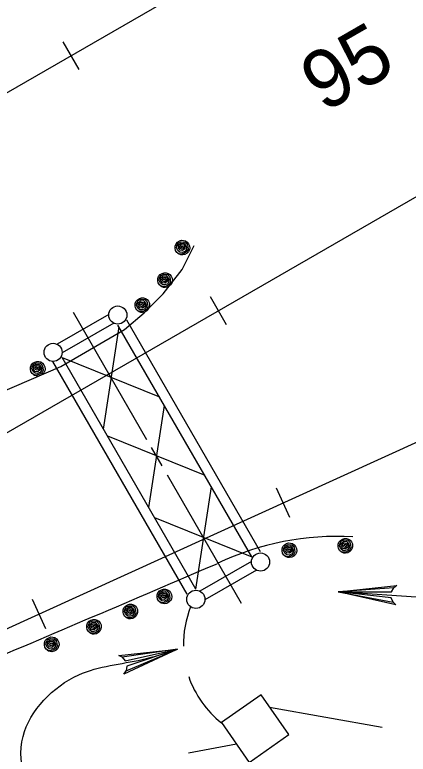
# Model space of a CAD drawing. Extents: x 36 to 2622, y -5330 to 219.
# Drawn here: x 449.13 to 469.39, y -4969.66 to -4931.54 of the extents above; entities that cross this region are included whole.
import ezdxf

# ---------------------------------------------------------------- set-up
doc = ezdxf.new("R2010")
doc.units = 0
doc.layers.add('2', color=7, linetype='Continuous')
doc.layers.add('3', color=7, linetype='Continuous')

# ---------------------------------------------------------------- blocks, each defined once
blk = doc.blocks.new('RARROW')
at = {"layer": '3'}
blk.add_lwpolyline([(-2.2695, 0.285), (-2.184875, 0.12075), (0, 0), (-2.2695, 0.285), (-2.38575, 0.384625), (0, 0), (-2.183125, -0.108), (-2.262875, -0.2705), (0, 0), (-2.38575, -0.379125), (-2.262875, -0.2705)], dxfattribs=at)

msp = doc.modelspace()

# ---------------------------------------------------------------- linework, layer by layer
at = {"layer": '2'}
for p, q in [((272.595, -5037.243), (559.687, -4871.492)), ((280.188, -5050.394), (555.318, -4891.55)), ((452.444, -4934.367), (451.614, -4932.931)), ((460.037, -4947.52), (459.207, -4946.084)), ((452.128, -4946.879), (455.907, -4953.43)), ((453.964, -4946.991), (451.31, -4948.527)), ((461.788, -4959.225), (454.892, -4947.279)), ((454.225, -4947.441), (451.566, -4948.978)), ((453.696, -4952.901), (454.499, -4947.634)), ((461.341, -4959.483), (454.443, -4947.538)), ((458.458, -4961.151), (451.562, -4949.205)), ((451.562, -4949.205), (456.577, -4951.235)), ((458.011, -4961.411), (451.083, -4949.413)), ((475.524, -4950.973), (441.693, -4966.406)), ((456.028, -4956.945), (456.833, -4951.68)), ((453.896, -4953.249), (458.911, -4955.281)), ((456.155, -4953.856), (456.694, -4954.79)), ((456.968, -4955.26), (460.788, -4961.88)), ((458.458, -4961.151), (459.263, -4955.886)), ((463.3, -4957.459), (462.612, -4955.953)), ((456.326, -4957.455), (461.341, -4959.483)), ((461.316, -4959.72), (458.66, -4961.257)), ((461.576, -4960.172), (458.918, -4961.707)), ((489.189, -4962.936), (465.782, -4961.287)), ((450.734, -4963.192), (450.045, -4961.686)), ((462.25, -4967.228), (468.048, -4968.274)), ((460.542, -4969.139), (458.077, -4969.603))]:
    msp.add_line(p, q, dxfattribs=at)
for points in [[(433.47, -4957.615), (442.808, -4953.417), (451.504, -4949.673), (454.778, -4947.759), (455.797, -4946.904), (456.771, -4945.928), (457.746, -4944.68), (458.37, -4943.432)], [(457.763, -4943.547), (457.694, -4943.532), (457.699, -4943.484), (457.771, -4943.467), (457.823, -4943.503), (457.815, -4943.586), (457.74, -4943.628), (457.657, -4943.596), (457.613, -4943.517), (457.642, -4943.432), (457.738, -4943.389), (457.829, -4943.401), (457.888, -4943.497), (457.886, -4943.609), (457.769, -4943.703), (457.64, -4943.684), (457.555, -4943.584), (457.553, -4943.422), (457.667, -4943.326), (457.819, -4943.314), (457.915, -4943.391), (457.965, -4943.522), (457.963, -4943.638), (457.884, -4943.748), (457.761, -4943.79), (457.634, -4943.782), (457.53, -4943.696), (457.463, -4943.561), (457.478, -4943.449), (457.557, -4943.31), (457.705, -4943.245), (457.89, -4943.262), (457.998, -4943.357), (458.033, -4943.484), (458.052, -4943.644), (457.973, -4943.771), (457.827, -4943.85), (457.686, -4943.879), (457.578, -4943.869), (457.478, -4943.798), (457.413, -4943.688), (457.389, -4943.578), (457.395, -4943.467), (457.434, -4943.357), (457.509, -4943.266), (457.611, -4943.203), (457.721, -4943.168), (457.823, -4943.172), (457.923, -4943.201), (458.011, -4943.262), (458.081, -4943.347), (458.131, -4943.451), (458.142, -4943.574), (458.123, -4943.665), (458.073, -4943.765), (457.998, -4943.84), (457.892, -4943.904), (457.778, -4943.925), (457.684, -4943.921), (457.594, -4943.892), (457.526, -4943.842)], [(456.866, -4945.221), (456.798, -4945.207), (456.802, -4945.159), (456.875, -4945.142), (456.927, -4945.177), (456.918, -4945.261), (456.844, -4945.302), (456.76, -4945.271), (456.717, -4945.192), (456.746, -4945.107), (456.841, -4945.063), (456.933, -4945.075), (456.991, -4945.171), (456.989, -4945.284), (456.873, -4945.377), (456.744, -4945.359), (456.658, -4945.259), (456.656, -4945.096), (456.771, -4945.001), (456.923, -4944.988), (457.018, -4945.065), (457.068, -4945.196), (457.066, -4945.313), (456.987, -4945.423), (456.864, -4945.465), (456.737, -4945.456), (456.633, -4945.371), (456.567, -4945.236), (456.581, -4945.123), (456.661, -4944.984), (456.808, -4944.919), (456.993, -4944.936), (457.101, -4945.032), (457.137, -4945.159), (457.156, -4945.319), (457.077, -4945.446), (456.931, -4945.525), (456.789, -4945.554), (456.681, -4945.544), (456.581, -4945.473), (456.517, -4945.363), (456.492, -4945.252), (456.498, -4945.142), (456.538, -4945.032), (456.613, -4944.94), (456.714, -4944.878), (456.825, -4944.843), (456.927, -4944.847), (457.027, -4944.876), (457.114, -4944.936), (457.185, -4945.021), (457.235, -4945.126), (457.245, -4945.248), (457.226, -4945.34), (457.176, -4945.44), (457.101, -4945.515), (456.995, -4945.579), (456.881, -4945.6), (456.787, -4945.596), (456.698, -4945.566), (456.629, -4945.516)], [(455.695, -4946.513), (455.627, -4946.498), (455.631, -4946.451), (455.704, -4946.434), (455.755, -4946.469), (455.747, -4946.552), (455.672, -4946.594), (455.589, -4946.563), (455.546, -4946.484), (455.575, -4946.399), (455.67, -4946.355), (455.762, -4946.367), (455.82, -4946.463), (455.818, -4946.575), (455.702, -4946.669), (455.572, -4946.65), (455.487, -4946.55), (455.485, -4946.388), (455.6, -4946.293), (455.751, -4946.28), (455.847, -4946.357), (455.897, -4946.488), (455.895, -4946.605), (455.816, -4946.715), (455.693, -4946.756), (455.566, -4946.748), (455.462, -4946.663), (455.396, -4946.528), (455.41, -4946.415), (455.489, -4946.276), (455.637, -4946.211), (455.822, -4946.228), (455.93, -4946.324), (455.966, -4946.451), (455.984, -4946.611), (455.905, -4946.738), (455.76, -4946.817), (455.618, -4946.846), (455.51, -4946.835), (455.41, -4946.765), (455.346, -4946.654), (455.321, -4946.544), (455.327, -4946.434), (455.367, -4946.324), (455.442, -4946.232), (455.543, -4946.17), (455.654, -4946.134), (455.755, -4946.139), (455.855, -4946.168), (455.943, -4946.228), (456.014, -4946.313), (456.063, -4946.417), (456.074, -4946.54), (456.055, -4946.632), (456.005, -4946.731), (455.93, -4946.806), (455.824, -4946.871), (455.71, -4946.892), (455.616, -4946.887), (455.527, -4946.858), (455.458, -4946.808)], [(450.308, -4949.787), (450.239, -4949.773), (450.243, -4949.725), (450.316, -4949.708), (450.368, -4949.744), (450.36, -4949.827), (450.285, -4949.868), (450.201, -4949.837), (450.158, -4949.758), (450.187, -4949.673), (450.283, -4949.629), (450.374, -4949.642), (450.432, -4949.737), (450.43, -4949.85), (450.314, -4949.943), (450.185, -4949.925), (450.1, -4949.825), (450.097, -4949.662), (450.212, -4949.567), (450.364, -4949.554), (450.459, -4949.631), (450.509, -4949.762), (450.507, -4949.879), (450.428, -4949.989), (450.305, -4950.031), (450.178, -4950.022), (450.075, -4949.937), (450.008, -4949.802), (450.023, -4949.69), (450.101, -4949.55), (450.249, -4949.486), (450.434, -4949.502), (450.543, -4949.598), (450.578, -4949.725), (450.597, -4949.885), (450.518, -4950.012), (450.372, -4950.091), (450.231, -4950.12), (450.122, -4950.11), (450.023, -4950.039), (449.958, -4949.929), (449.933, -4949.818), (449.939, -4949.708), (449.979, -4949.598), (450.054, -4949.506), (450.156, -4949.444), (450.266, -4949.409), (450.368, -4949.413), (450.468, -4949.442), (450.555, -4949.502), (450.626, -4949.588), (450.676, -4949.691), (450.686, -4949.814), (450.667, -4949.906), (450.618, -4950.006), (450.543, -4950.081), (450.437, -4950.145), (450.322, -4950.166), (450.228, -4950.162), (450.139, -4950.132), (450.07, -4950.083)], [(466.15, -4958.919), (466.082, -4958.905), (466.086, -4958.857), (466.159, -4958.84), (466.211, -4958.876), (466.202, -4958.959), (466.127, -4959.001), (466.044, -4958.969), (466.001, -4958.89), (466.03, -4958.805), (466.125, -4958.761), (466.217, -4958.774), (466.275, -4958.869), (466.273, -4958.982), (466.157, -4959.075), (466.028, -4959.057), (465.942, -4958.957), (465.94, -4958.794), (466.055, -4958.699), (466.207, -4958.686), (466.302, -4958.763), (466.352, -4958.894), (466.35, -4959.011), (466.271, -4959.121), (466.148, -4959.163), (466.021, -4959.154), (465.917, -4959.069), (465.851, -4958.934), (465.865, -4958.822), (465.944, -4958.682), (466.092, -4958.618), (466.277, -4958.634), (466.385, -4958.73), (466.421, -4958.857), (466.44, -4959.017), (466.361, -4959.144), (466.215, -4959.223), (466.073, -4959.252), (465.965, -4959.242), (465.865, -4959.171), (465.801, -4959.061), (465.776, -4958.95), (465.782, -4958.84), (465.822, -4958.73), (465.897, -4958.639), (465.999, -4958.576), (466.109, -4958.541), (466.211, -4958.545), (466.31, -4958.574), (466.398, -4958.634), (466.469, -4958.72), (466.519, -4958.824), (466.529, -4958.946), (466.51, -4959.038), (466.46, -4959.138), (466.385, -4959.213), (466.279, -4959.277), (466.165, -4959.298), (466.071, -4959.294), (465.982, -4959.265), (465.913, -4959.215)], [(463.269, -4959.15), (463.201, -4959.136), (463.205, -4959.088), (463.278, -4959.071), (463.33, -4959.106), (463.321, -4959.19), (463.246, -4959.231), (463.163, -4959.2), (463.12, -4959.121), (463.149, -4959.036), (463.244, -4958.992), (463.336, -4959.005), (463.394, -4959.1), (463.392, -4959.213), (463.276, -4959.306), (463.147, -4959.288), (463.061, -4959.188), (463.059, -4959.025), (463.174, -4958.93), (463.325, -4958.917), (463.421, -4958.994), (463.471, -4959.125), (463.469, -4959.242), (463.39, -4959.352), (463.267, -4959.394), (463.14, -4959.385), (463.036, -4959.3), (462.97, -4959.165), (462.984, -4959.052), (463.063, -4958.913), (463.211, -4958.849), (463.396, -4958.865), (463.504, -4958.961), (463.54, -4959.088), (463.558, -4959.248), (463.479, -4959.375), (463.334, -4959.454), (463.192, -4959.483), (463.084, -4959.473), (462.984, -4959.402), (462.92, -4959.292), (462.895, -4959.181), (462.901, -4959.071), (462.941, -4958.961), (463.016, -4958.869), (463.117, -4958.807), (463.228, -4958.772), (463.33, -4958.776), (463.43, -4958.805), (463.517, -4958.865), (463.588, -4958.95), (463.637, -4959.055), (463.648, -4959.177), (463.629, -4959.269), (463.579, -4959.369), (463.504, -4959.444), (463.398, -4959.508), (463.284, -4959.529), (463.19, -4959.525), (463.101, -4959.495), (463.032, -4959.446)], [(456.831, -4961.526), (456.762, -4961.511), (456.767, -4961.463), (456.839, -4961.447), (456.891, -4961.482), (456.883, -4961.565), (456.808, -4961.607), (456.725, -4961.576), (456.681, -4961.497), (456.71, -4961.411), (456.806, -4961.368), (456.898, -4961.38), (456.956, -4961.476), (456.954, -4961.588), (456.837, -4961.682), (456.708, -4961.663), (456.623, -4961.563), (456.621, -4961.401), (456.735, -4961.305), (456.887, -4961.293), (456.983, -4961.37), (457.033, -4961.501), (457.031, -4961.617), (456.952, -4961.728), (456.829, -4961.769), (456.702, -4961.761), (456.598, -4961.676), (456.531, -4961.54), (456.546, -4961.428), (456.625, -4961.289), (456.773, -4961.224), (456.958, -4961.241), (457.066, -4961.337), (457.101, -4961.463), (457.12, -4961.624), (457.041, -4961.751), (456.896, -4961.829), (456.754, -4961.859), (456.646, -4961.848), (456.546, -4961.778), (456.481, -4961.667), (456.457, -4961.557), (456.463, -4961.447), (456.502, -4961.337), (456.577, -4961.245), (456.679, -4961.183), (456.789, -4961.147), (456.891, -4961.151), (456.991, -4961.181), (457.079, -4961.241), (457.149, -4961.326), (457.199, -4961.43), (457.21, -4961.553), (457.191, -4961.644), (457.141, -4961.744), (457.066, -4961.819), (456.96, -4961.884), (456.846, -4961.904), (456.752, -4961.9), (456.663, -4961.871), (456.594, -4961.821)], [(455.077, -4962.306), (455.009, -4962.291), (455.013, -4962.244), (455.086, -4962.227), (455.138, -4962.262), (455.129, -4962.345), (455.055, -4962.387), (454.971, -4962.356), (454.928, -4962.277), (454.957, -4962.191), (455.053, -4962.148), (455.144, -4962.16), (455.202, -4962.256), (455.2, -4962.368), (455.084, -4962.462), (454.955, -4962.443), (454.869, -4962.343), (454.867, -4962.181), (454.982, -4962.085), (455.134, -4962.073), (455.229, -4962.15), (455.279, -4962.281), (455.277, -4962.398), (455.198, -4962.508), (455.075, -4962.549), (454.949, -4962.541), (454.844, -4962.456), (454.778, -4962.32), (454.792, -4962.208), (454.872, -4962.069), (455.019, -4962.004), (455.204, -4962.021), (455.312, -4962.117), (455.348, -4962.244), (455.367, -4962.404), (455.288, -4962.531), (455.142, -4962.61), (455, -4962.639), (454.892, -4962.628), (454.792, -4962.558), (454.728, -4962.447), (454.703, -4962.337), (454.709, -4962.227), (454.749, -4962.117), (454.824, -4962.025), (454.925, -4961.963), (455.036, -4961.927), (455.138, -4961.931), (455.238, -4961.961), (455.325, -4962.021), (455.396, -4962.106), (455.446, -4962.21), (455.456, -4962.333), (455.437, -4962.425), (455.387, -4962.524), (455.312, -4962.599), (455.206, -4962.664), (455.092, -4962.685), (454.998, -4962.68), (454.909, -4962.651), (454.84, -4962.601)], [(453.205, -4963.092), (453.137, -4963.078), (453.141, -4963.03), (453.214, -4963.013), (453.266, -4963.048), (453.257, -4963.132), (453.182, -4963.173), (453.099, -4963.142), (453.055, -4963.063), (453.085, -4962.978), (453.18, -4962.934), (453.272, -4962.947), (453.33, -4963.042), (453.328, -4963.155), (453.212, -4963.248), (453.082, -4963.23), (452.997, -4963.13), (452.995, -4962.967), (453.11, -4962.872), (453.261, -4962.859), (453.357, -4962.936), (453.407, -4963.067), (453.405, -4963.184), (453.326, -4963.294), (453.203, -4963.336), (453.076, -4963.327), (452.972, -4963.242), (452.906, -4963.107), (452.92, -4962.994), (452.999, -4962.855), (453.147, -4962.791), (453.332, -4962.807), (453.44, -4962.903), (453.476, -4963.03), (453.494, -4963.19), (453.415, -4963.317), (453.27, -4963.396), (453.128, -4963.425), (453.02, -4963.415), (452.92, -4963.344), (452.856, -4963.234), (452.831, -4963.123), (452.837, -4963.013), (452.877, -4962.903), (452.952, -4962.811), (453.053, -4962.749), (453.164, -4962.714), (453.266, -4962.718), (453.365, -4962.747), (453.453, -4962.807), (453.524, -4962.892), (453.573, -4962.997), (453.584, -4963.119), (453.565, -4963.211), (453.515, -4963.311), (453.44, -4963.386), (453.334, -4963.45), (453.22, -4963.471), (453.126, -4963.467), (453.037, -4963.438), (452.968, -4963.388)], [(451.027, -4963.997), (450.959, -4963.983), (450.963, -4963.935), (451.036, -4963.918), (451.088, -4963.954), (451.079, -4964.037), (451.004, -4964.078), (450.921, -4964.047), (450.877, -4963.968), (450.907, -4963.883), (451.002, -4963.839), (451.094, -4963.851), (451.152, -4963.947), (451.15, -4964.06), (451.034, -4964.153), (450.904, -4964.134), (450.819, -4964.035), (450.817, -4963.872), (450.932, -4963.777), (451.083, -4963.764), (451.179, -4963.841), (451.229, -4963.972), (451.227, -4964.089), (451.148, -4964.199), (451.025, -4964.24), (450.898, -4964.232), (450.794, -4964.147), (450.728, -4964.012), (450.742, -4963.899), (450.821, -4963.76), (450.969, -4963.695), (451.154, -4963.712), (451.262, -4963.808), (451.298, -4963.935), (451.316, -4964.095), (451.237, -4964.222), (451.092, -4964.301), (450.95, -4964.33), (450.842, -4964.32), (450.742, -4964.249), (450.678, -4964.139), (450.653, -4964.028), (450.659, -4963.918), (450.699, -4963.808), (450.774, -4963.716), (450.875, -4963.654), (450.986, -4963.619), (451.088, -4963.623), (451.187, -4963.652), (451.275, -4963.712), (451.346, -4963.797), (451.396, -4963.901), (451.406, -4964.024), (451.387, -4964.116), (451.337, -4964.216), (451.262, -4964.29), (451.156, -4964.355), (451.042, -4964.376), (450.948, -4964.372), (450.859, -4964.342), (450.79, -4964.293)]]:
    msp.add_lwpolyline(points, dxfattribs=at)
msp.add_lwpolyline([(461.202, -4970.082), (463.244, -4968.649), (461.813, -4966.604), (459.768, -4968.035)], close=True, dxfattribs=at)
for centre in [(454.433, -4947.022), (451.102, -4948.946), (461.784, -4959.754), (458.453, -4961.677)]:
    msp.add_circle(centre, 0.467, dxfattribs=at)
for centre, radius, start, end in [((465.73, -4972.688), 14.258, 86.7261, 115.6839), ((-1297.263, -856.424), 4463.677, 292.999039, 293.177436), ((462.945, -4963.998), 5.137, 157.9056, 180.9819), ((462.945, -4963.998), 5.137, 198.8988, 231.8093)]:
    msp.add_arc(centre, radius, start, end, dxfattribs=at)
msp.add_spline([(457.515, -4977.718), (453.992, -4977.321), (450.728, -4973.493), (449.552, -4968.74), (452.425, -4965.572), (455.687, -4964.779), (457.515, -4964.251)], degree=3, dxfattribs=at)

# ---------------------------------------------------------------- block references
at = {"layer": '2', "xscale": 1.2574347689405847}
for p, yscale, rotation in [((465.782, -4961.286), 1.3092961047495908, 176.80972312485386), ((457.508, -4964.253), 1.3092961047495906, 15.600520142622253)]:
    msp.add_blockref('RARROW', p, dxfattribs=dict(at, yscale=yscale, rotation=rotation))

# ---------------------------------------------------------------- texts
at = {"layer": '2'}
msp.add_text('95', height=2.9955, rotation=30, dxfattribs=at).set_placement((465.033, -4936.621))

doc.saveas('drawing.dxf')
